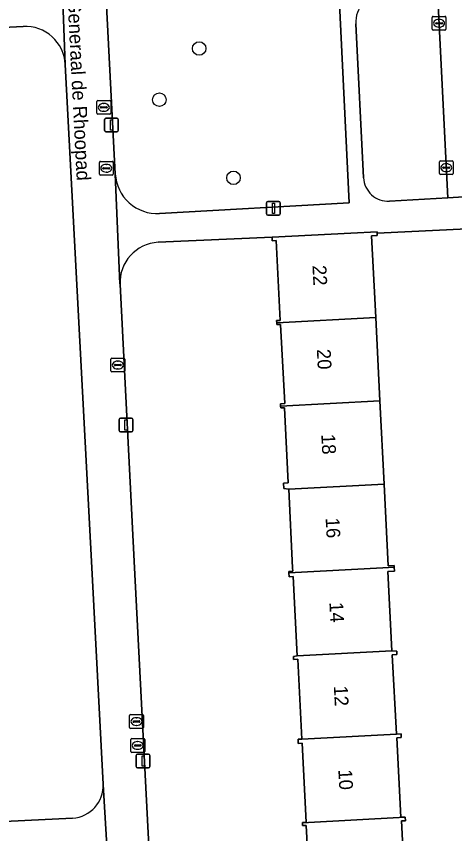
# Model space of a CAD drawing. Extents: x 161084 to 161928, y 385354 to 386522.
# Drawn here: x 161357.5 to 161389.2, y 385480.8 to 385539.9 of the extents above; entities that cross this region are included whole.
import ezdxf

# ---------------------------------------------------------------- set-up
doc = ezdxf.new("R2010")
doc.units = 0
for name, color, linetype in [('IMGEO_Boom', 7, 'Continuous'), ('IMGEO_Erf', 7, 'Continuous'), ('IMGEO_Groenvoorziening', 7, 'Continuous'), ('IMGEO_Kolk', 7, 'Continuous'), ('IMGEO_Lichtmast', 7, 'Continuous'), ('IMGEO_Muur', 7, 'Continuous'), ('IMGEO_Openbare_ruimte_label', 7, 'Continuous'), ('IMGEO_Pand', 7, 'Continuous'), ('IMGEO_Pand_nummerreeks', 7, 'Continuous'), ('IMGEO_Parkeervlak_open', 7, 'Continuous'), ('IMGEO_Rijbaan_lokaal_open', 7, 'Continuous'), ('IMGEO_Rioolput', 7, 'Continuous'), ('IMGEO_Voetpad_open', 7, 'Continuous')]:
    doc.layers.add(name, color=color, linetype=linetype)

msp = doc.modelspace()

# ---------------------------------------------------------------- linework, layer by layer
at = {"layer": 'IMGEO_Boom'}
for centre in [(161370.683, 385537.575), (161367.806, 385533.87), (161373.165, 385528.221)]:
    msp.add_circle(centre, 0.489, dxfattribs=at)
at = {"layer": 'IMGEO_Erf'}
for points in [[(161357.953, 385539.174), (161338.761, 385538.203)], [(161363.746, 385484.359), (161362.922, 385500), (161361.004, 385536.419)], [(161390.069, 385524.53), (161383.553, 385524.217), (161383.562, 385524.043), (161383.155, 385524.022), (161383.411, 385519.029), (161383.458, 385518.106), (161383.762, 385512.078), (161384.066, 385506.05), (161384.364, 385500.14), (161384.783, 385500.162), (161384.79, 385500.043), (161384.808, 385499.756), (161384.323, 385499.727), (161384.62, 385493.99), (161384.975, 385493.97), (161384.986, 385493.721), (161384.652, 385493.703), (161384.949, 385487.964), (161385.286, 385487.981), (161385.288, 385487.936), (161385.299, 385487.717), (161384.979, 385487.7), (161385.276, 385481.958), (161385.59, 385481.972), (161385.591, 385481.953), (161385.602, 385481.703), (161385.32, 385481.688), (161385.615, 385475.985)], [(161378.139, 385487.307), (161377.852, 385487.292), (161377.84, 385487.563), (161377.839, 385487.595), (161378.115, 385487.607), (161377.817, 385493.388), (161377.514, 385493.372), (161377.505, 385493.583), (161377.773, 385493.632), (161377.476, 385499.373), (161377.195, 385499.359), (161377.181, 385499.646), (161377.176, 385499.739), (161377.449, 385499.752), (161377.438, 385500), (161377.176, 385505.69), (161376.809, 385505.747), (161376.789, 385506.127), (161377.132, 385506.144), (161376.853, 385511.589), (161376.585, 385511.576), (161376.579, 385511.703), (161376.571, 385511.865), (161376.873, 385511.88), (161376.579, 385517.61), (161376.298, 385517.596), (161376.291, 385517.732), (161376.283, 385517.892), (161376.553, 385517.905), (161376.257, 385523.684), (161375.976, 385523.669), (161375.962, 385523.935), (161367.718, 385523.553)], [(161364.961, 385520.497), (161366.012, 385500), (161368.313, 385455.102)], [(161378.731, 385475.557), (161378.431, 385481.367), (161378.158, 385481.352), (161378.149, 385481.564), (161378.148, 385481.581), (161378.434, 385481.593), (161378.139, 385487.307)], [(161341.805, 385480.919), (161361.528, 385481.899)]]:
    msp.add_lwpolyline(points, dxfattribs=at)
for centre, radius, start, end in [((161358.1, 385536.27), 2.908, 2.93456, 92.90247), ((161367.877, 385520.638), 2.92, 93.12525, 182.76374), ((161361.402, 385484.243), 2.347, 273.08034, 2.84237)]:
    msp.add_arc(centre, radius, start, end, dxfattribs=at)
at = {"layer": 'IMGEO_Groenvoorziening'}
for points in [[(161362.888, 385561.798), (161364.617, 385528.51)], [(161367.825, 385525.64), (161381.537, 385526.414), (161380.802, 385541.342), (161376.531, 385541.129), (161376.412, 385543.507), (161376.143, 385548.938)]]:
    msp.add_lwpolyline(points, dxfattribs=at)
msp.add_arc((161367.654, 385528.677), 3.042, 183.14431, 273.22162, dxfattribs=at)
at = {"layer": 'IMGEO_Kolk'}
for p, q in [((161387.534, 385538.976), (161387.534, 385539.828)), ((161387.609, 385539.902), (161388.461, 385539.902)), ((161387.836, 385539.445), (161388.234, 385539.445)), ((161388.022, 385539.682), (161388.047, 385539.682)), ((161388.535, 385539.828), (161388.535, 385538.976)), ((161388.461, 385538.902), (161387.609, 385538.902)), ((161387.793, 385539.396), (161387.793, 385539.408)), ((161388.231, 385539.359), (161387.833, 385539.359)), ((161388.045, 385539.122), (161388.02, 385539.122)), ((161388.277, 385539.408), (161388.277, 385539.396)), ((161363.289, 385532.891), (161363.289, 385533.743)), ((161363.364, 385533.817), (161364.216, 385533.817)), ((161363.777, 385533.597), (161363.802, 385533.597)), ((161364.29, 385533.743), (161364.29, 385532.891)), ((161363.548, 385533.311), (161363.548, 385533.323)), ((161363.986, 385533.274), (161363.588, 385533.274)), ((161363.591, 385533.36), (161363.989, 385533.36)), ((161363.8, 385533.037), (161363.775, 385533.037)), ((161364.032, 385533.323), (161364.032, 385533.311)), ((161364.216, 385532.817), (161363.364, 385532.817)), ((161388.131, 385529.453), (161388.983, 385529.453)), ((161388.056, 385528.527), (161388.056, 385529.379)), ((161388.315, 385528.947), (161388.315, 385528.959)), ((161388.753, 385528.91), (161388.355, 385528.91)), ((161388.358, 385528.996), (161388.756, 385528.996)), ((161388.544, 385529.233), (161388.569, 385529.233)), ((161388.799, 385528.959), (161388.799, 385528.947)), ((161389.057, 385529.379), (161389.057, 385528.527)), ((161388.983, 385528.453), (161388.131, 385528.453)), ((161388.567, 385528.673), (161388.542, 385528.673)), ((161364.303, 385514.248), (161364.303, 385515.1)), ((161364.378, 385515.174), (161365.23, 385515.174)), ((161364.562, 385514.668), (161364.562, 385514.68)), ((161365, 385514.631), (161364.602, 385514.631)), ((161364.605, 385514.717), (161365.003, 385514.717)), ((161364.791, 385514.954), (161364.816, 385514.954)), ((161365.046, 385514.68), (161365.046, 385514.668)), ((161365.304, 385515.1), (161365.304, 385514.248)), ((161365.23, 385514.174), (161364.378, 385514.174)), ((161364.814, 385514.394), (161364.789, 385514.394)), ((161365.743, 385486.725), (161365.743, 385487.577)), ((161365.818, 385487.651), (161366.67, 385487.651)), ((161366.231, 385487.431), (161366.256, 385487.431)), ((161366.744, 385487.577), (161366.744, 385486.725)), ((161366.002, 385487.145), (161366.002, 385487.157)), ((161366.44, 385487.108), (161366.042, 385487.108)), ((161366.045, 385487.194), (161366.443, 385487.194)), ((161366.254, 385486.871), (161366.229, 385486.871)), ((161366.486, 385487.157), (161366.486, 385487.145)), ((161366.67, 385486.651), (161365.818, 385486.651))]:
    msp.add_line(p, q, dxfattribs=at)
for points in [[(161387.534, 385538.976), (161387.534, 385539.828)], [(161387.609, 385539.902), (161388.461, 385539.902)], [(161388.535, 385539.828), (161388.535, 385538.976)], [(161388.461, 385538.902), (161387.609, 385538.902)], [(161363.289, 385532.891), (161363.289, 385533.743)], [(161363.364, 385533.817), (161364.216, 385533.817)], [(161364.29, 385533.743), (161364.29, 385532.891)], [(161364.216, 385532.817), (161363.364, 385532.817)], [(161388.131, 385529.453), (161388.983, 385529.453)], [(161388.056, 385528.527), (161388.056, 385529.379)], [(161389.057, 385529.379), (161389.057, 385528.527)], [(161388.983, 385528.453), (161388.131, 385528.453)], [(161364.303, 385514.248), (161364.303, 385515.1)], [(161364.378, 385515.174), (161365.23, 385515.174)], [(161365.304, 385515.1), (161365.304, 385514.248)], [(161365.23, 385514.174), (161364.378, 385514.174)], [(161365.743, 385486.725), (161365.743, 385487.577)], [(161365.818, 385487.651), (161366.67, 385487.651)], [(161366.744, 385487.577), (161366.744, 385486.725)], [(161366.67, 385486.651), (161365.818, 385486.651)]]:
    msp.add_lwpolyline(points, dxfattribs=at)
for centre, radius, start, end in [((161387.611, 385539.826), 0.0765, 91.55205, 178.44795), ((161387.611, 385539.826), 0.0765, 91.55205, 178.44795), ((161387.833, 385539.405), 0.0403, 85.87752, 175.75265), ((161388.238, 385539.407), 0.0386, 1.73085, 96.63898), ((161388.459, 385539.826), 0.0765, 1.55205, 88.44795), ((161388.459, 385539.826), 0.0765, 1.55205, 88.44795), ((161387.611, 385538.978), 0.0765, 181.55205, 268.44795), ((161387.611, 385538.978), 0.0765, 181.55205, 268.44795), ((161387.83, 385539.395), 0.0366, 178.93798, 274.71019), ((161388.234, 385539.402), 0.043, 264.86636, 352.45326), ((161388.459, 385538.978), 0.0765, 271.55205, 358.44795), ((161388.459, 385538.978), 0.0765, 271.55205, 358.44795), ((161363.366, 385533.741), 0.0765, 91.55205, 178.44795), ((161363.366, 385533.741), 0.0765, 91.55205, 178.44795), ((161364.214, 385533.741), 0.0765, 1.55205, 88.44795), ((161364.214, 385533.741), 0.0765, 1.55205, 88.44795), ((161363.588, 385533.32), 0.0403, 85.87752, 175.75265), ((161363.585, 385533.31), 0.0366, 178.93798, 274.71019), ((161363.989, 385533.317), 0.043, 264.86636, 352.45326), ((161363.993, 385533.322), 0.0386, 1.73085, 96.63898), ((161363.366, 385532.893), 0.0765, 181.55205, 268.44795), ((161363.366, 385532.893), 0.0765, 181.55205, 268.44795), ((161364.214, 385532.893), 0.0765, 271.55205, 358.44795), ((161364.214, 385532.893), 0.0765, 271.55205, 358.44795), ((161388.133, 385529.377), 0.0765, 91.55205, 178.44795), ((161388.133, 385529.377), 0.0765, 91.55205, 178.44795), ((161388.981, 385529.377), 0.0765, 1.55205, 88.44795), ((161388.981, 385529.377), 0.0765, 1.55205, 88.44795), ((161388.355, 385528.956), 0.0403, 85.87752, 175.75265), ((161388.352, 385528.946), 0.0366, 178.93798, 274.71019), ((161388.756, 385528.953), 0.043, 264.86636, 352.45326), ((161388.76, 385528.958), 0.0386, 1.73085, 96.63898), ((161388.133, 385528.529), 0.0765, 181.55205, 268.44795), ((161388.133, 385528.529), 0.0765, 181.55205, 268.44795), ((161388.981, 385528.529), 0.0765, 271.55205, 358.44795), ((161388.981, 385528.529), 0.0765, 271.55205, 358.44795), ((161364.38, 385515.098), 0.0765, 91.55205, 178.44795), ((161364.38, 385515.098), 0.0765, 91.55205, 178.44795), ((161364.602, 385514.677), 0.0403, 85.87752, 175.75265), ((161364.599, 385514.667), 0.0366, 178.93798, 274.71019), ((161365.003, 385514.674), 0.043, 264.86636, 352.45326), ((161365.007, 385514.679), 0.0386, 1.73085, 96.63898), ((161365.228, 385515.098), 0.0765, 1.55205, 88.44795), ((161365.228, 385515.098), 0.0765, 1.55205, 88.44795), ((161364.38, 385514.25), 0.0765, 181.55205, 268.44795), ((161364.38, 385514.25), 0.0765, 181.55205, 268.44795), ((161365.228, 385514.25), 0.0765, 271.55205, 358.44795), ((161365.228, 385514.25), 0.0765, 271.55205, 358.44795), ((161365.82, 385487.575), 0.0765, 91.55205, 178.44795), ((161365.82, 385487.575), 0.0765, 91.55205, 178.44795), ((161366.668, 385487.575), 0.0765, 1.55205, 88.44795), ((161366.668, 385487.575), 0.0765, 1.55205, 88.44795), ((161366.042, 385487.154), 0.0403, 85.87752, 175.75265), ((161366.039, 385487.144), 0.0366, 178.93798, 274.71019), ((161366.443, 385487.151), 0.043, 264.86636, 352.45326), ((161366.447, 385487.156), 0.0386, 1.73085, 96.63898), ((161365.82, 385486.727), 0.0765, 181.55205, 268.44795), ((161365.82, 385486.727), 0.0765, 181.55205, 268.44795), ((161366.668, 385486.727), 0.0765, 271.55205, 358.44795), ((161366.668, 385486.727), 0.0765, 271.55205, 358.44795)]:
    msp.add_arc(centre, radius, start, end, dxfattribs=at)
for centre, major_axis, ratio, start_param, end_param in [((161388.021, 385539.402), (-0.387, 0.002), 0.722429, 4.712389, 7.853982), ((161388.046, 385539.402), (-0.39, 0.002), 0.717154, 1.570796, 4.712389), ((161363.776, 385533.317), (-0.387, 0.002), 0.722429, 4.712389, 7.853982), ((161363.801, 385533.317), (-0.39, 0.002), 0.717154, 1.570796, 4.712389), ((161388.543, 385528.953), (-0.387, 0.002), 0.722429, 4.712389, 7.853982), ((161388.568, 385528.953), (-0.39, 0.002), 0.717154, 1.570796, 4.712389), ((161364.79, 385514.674), (-0.387, 0.002), 0.722429, 4.712389, 7.853982), ((161364.815, 385514.674), (-0.39, 0.002), 0.717154, 1.570796, 4.712389), ((161366.23, 385487.151), (-0.387, 0.002), 0.722429, 4.712389, 7.853982), ((161366.255, 385487.151), (-0.39, 0.002), 0.717154, 1.570796, 4.712389)]:
    msp.add_ellipse(centre, major_axis=major_axis, ratio=ratio, start_param=start_param, end_param=end_param, dxfattribs=at)
at = {"layer": 'IMGEO_Lichtmast'}
for p, q in [((161363.846, 385531.636), (161363.846, 385532.436)), ((161363.846, 385532.436), (161363.846, 385531.636)), ((161363.946, 385532.536), (161364.736, 385532.536)), ((161364.736, 385532.536), (161363.946, 385532.536)), ((161364.836, 385532.436), (161364.836, 385531.636)), ((161364.836, 385531.636), (161364.836, 385532.436)), ((161364.736, 385531.536), (161363.946, 385531.536)), ((161363.946, 385531.536), (161364.736, 385531.536)), ((161375.658, 385526.506), (161376.448, 385526.506)), ((161376.448, 385526.506), (161375.658, 385526.506)), ((161375.558, 385525.606), (161375.558, 385526.406)), ((161375.558, 385526.406), (161375.558, 385525.606)), ((161376.548, 385526.406), (161376.548, 385525.606)), ((161376.548, 385525.606), (161376.548, 385526.406)), ((161376.448, 385525.506), (161375.658, 385525.506)), ((161375.658, 385525.506), (161376.448, 385525.506)), ((161364.898, 385509.932), (161364.898, 385510.732)), ((161364.898, 385510.732), (161364.898, 385509.932)), ((161364.998, 385510.832), (161365.788, 385510.832)), ((161365.788, 385510.832), (161364.998, 385510.832)), ((161365.888, 385510.732), (161365.888, 385509.932)), ((161365.888, 385509.932), (161365.888, 385510.732)), ((161365.788, 385509.832), (161364.998, 385509.832)), ((161364.998, 385509.832), (161365.788, 385509.832)), ((161366.134, 385485.628), (161366.134, 385486.428)), ((161366.134, 385486.428), (161366.134, 385485.628)), ((161366.234, 385486.528), (161367.024, 385486.528)), ((161367.024, 385486.528), (161366.234, 385486.528)), ((161367.124, 385486.428), (161367.124, 385485.628)), ((161367.124, 385485.628), (161367.124, 385486.428)), ((161367.024, 385485.528), (161366.234, 385485.528)), ((161366.234, 385485.528), (161367.024, 385485.528))]:
    msp.add_line(p, q, dxfattribs=at)
for points in [[(161364.266, 385532.411), (161364.416, 385532.411), (161364.416, 385531.661), (161364.266, 385531.661), (161364.266, 385532.411)], [(161375.978, 385526.381), (161376.128, 385526.381), (161376.128, 385525.631), (161375.978, 385525.631), (161375.978, 385526.381)], [(161365.318, 385510.707), (161365.468, 385510.707), (161365.468, 385509.957), (161365.318, 385509.957), (161365.318, 385510.707)], [(161366.554, 385486.403), (161366.704, 385486.403), (161366.704, 385485.653), (161366.554, 385485.653), (161366.554, 385486.403)]]:
    msp.add_lwpolyline(points, dxfattribs=at)
for centre, start, end in [((161363.946, 385532.436), 90, 180), ((161363.946, 385532.436), 90, 180), ((161364.736, 385532.436), 0, 90), ((161364.736, 385532.436), 360, 90), ((161363.946, 385531.636), 180, 270), ((161363.946, 385531.636), 180, 270), ((161364.736, 385531.636), 270, 0), ((161364.736, 385531.636), 270, 0), ((161375.658, 385526.406), 90, 180), ((161375.658, 385526.406), 90, 180), ((161376.448, 385526.406), 0, 90), ((161376.448, 385526.406), 360, 90), ((161375.658, 385525.606), 180, 270), ((161375.658, 385525.606), 180, 270), ((161376.448, 385525.606), 270, 0), ((161376.448, 385525.606), 270, 0), ((161364.998, 385510.732), 90, 180), ((161364.998, 385510.732), 90, 180), ((161365.788, 385510.732), 0, 90), ((161365.788, 385510.732), 360, 90), ((161364.998, 385509.932), 180, 270), ((161364.998, 385509.932), 180, 270), ((161365.788, 385509.932), 270, 0), ((161365.788, 385509.932), 270, 0), ((161366.234, 385486.428), 90, 180), ((161366.234, 385486.428), 90, 180), ((161367.024, 385486.428), 0, 90), ((161367.024, 385486.428), 360, 90), ((161366.234, 385485.628), 180, 270), ((161366.234, 385485.628), 180, 270), ((161367.024, 385485.628), 270, 0), ((161367.024, 385485.628), 270, 0)]:
    msp.add_arc(centre, 0.1, start, end, dxfattribs=at)
at = {"layer": 'IMGEO_Muur'}
msp.add_lwpolyline([(161383.553, 385524.217), (161390.069, 385524.53)], dxfattribs=at)
at = {"layer": 'IMGEO_Pand'}
for points in [[(161375.962, 385523.935), (161375.976, 385523.669), (161376.257, 385523.684), (161376.553, 385517.905), (161376.283, 385517.892), (161376.291, 385517.732), (161383.458, 385518.106), (161383.411, 385519.029), (161383.155, 385524.022), (161383.562, 385524.043), (161383.553, 385524.217), (161383.548, 385524.323), (161381.651, 385524.226)], [(161376.291, 385517.732), (161376.298, 385517.596), (161376.579, 385517.61), (161376.873, 385511.88), (161376.571, 385511.865), (161376.579, 385511.703), (161383.762, 385512.078), (161383.458, 385518.106)], [(161384.066, 385506.05), (161383.762, 385512.078), (161376.579, 385511.703), (161376.585, 385511.576), (161376.853, 385511.589), (161377.132, 385506.144), (161376.789, 385506.127), (161376.809, 385505.747), (161377.176, 385505.69)], [(161384.066, 385506.05), (161377.176, 385505.69), (161377.438, 385500), (161377.449, 385499.752), (161377.176, 385499.739), (161377.181, 385499.646), (161383.961, 385500), (161384.79, 385500.043), (161384.783, 385500.162), (161384.364, 385500.14)], [(161383.961, 385500), (161377.181, 385499.646), (161377.195, 385499.359), (161377.476, 385499.373), (161377.773, 385493.632), (161384.62, 385493.99), (161384.323, 385499.727), (161384.808, 385499.756), (161384.79, 385500.043)], [(161384.949, 385487.964), (161384.652, 385493.703), (161384.986, 385493.721), (161384.975, 385493.97), (161384.62, 385493.99), (161377.773, 385493.632), (161377.505, 385493.583), (161377.514, 385493.372), (161377.817, 385493.388), (161378.115, 385487.607)], [(161384.979, 385487.7), (161385.299, 385487.717), (161385.288, 385487.936), (161385.286, 385487.981), (161384.949, 385487.964), (161378.115, 385487.607), (161377.839, 385487.595), (161377.84, 385487.563), (161377.852, 385487.292), (161378.139, 385487.307), (161378.434, 385481.593), (161378.148, 385481.581), (161378.149, 385481.564), (161385.591, 385481.953), (161385.59, 385481.972), (161385.276, 385481.958)], [(161385.32, 385481.688), (161385.602, 385481.703), (161385.591, 385481.953), (161378.149, 385481.564), (161378.158, 385481.352), (161378.431, 385481.367), (161378.731, 385475.557), (161378.493, 385475.543), (161378.493, 385475.538), (161385.924, 385475.926), (161385.92, 385476.002), (161385.615, 385475.985)]]:
    msp.add_lwpolyline(points, close=True, dxfattribs=at)
at = {"layer": 'IMGEO_Parkeervlak_open'}
for points in [[(161384.439, 385526.54), (161388.666, 385526.781), (161387.919, 385541.732), (161383.986, 385541.548)], [(161382.007, 385539.366), (161382.572, 385528.215)]]:
    msp.add_lwpolyline(points, dxfattribs=at)
for centre, radius, start, end in [((161384.083, 385539.472), 2.078, 92.66407, 182.922), ((161384.337, 385528.305), 1.768, 182.91345, 273.29211)]:
    msp.add_arc(centre, radius, start, end, dxfattribs=at)
at = {"layer": 'IMGEO_Rijbaan_lokaal_open'}
for points in [[(161387.919, 385541.732), (161388.666, 385526.781)], [(161388.666, 385526.781), (161392.115, 385526.978)]]:
    msp.add_lwpolyline(points, dxfattribs=at)
at = {"layer": 'IMGEO_Rioolput'}
for p, q in [((161363.542, 385529.411), (161364.394, 385529.411)), ((161363.467, 385528.485), (161363.467, 385529.337)), ((161363.726, 385528.905), (161363.726, 385528.917)), ((161364.164, 385528.868), (161363.766, 385528.868)), ((161363.769, 385528.954), (161364.167, 385528.954)), ((161363.955, 385529.191), (161363.98, 385529.191)), ((161364.21, 385528.917), (161364.21, 385528.905)), ((161364.468, 385529.337), (161364.468, 385528.485)), ((161364.394, 385528.411), (161363.542, 385528.411)), ((161363.978, 385528.631), (161363.953, 385528.631)), ((161365.653, 385488.456), (161365.653, 385489.308)), ((161365.728, 385489.382), (161366.58, 385489.382)), ((161366.654, 385489.308), (161366.654, 385488.456)), ((161365.912, 385488.876), (161365.912, 385488.888)), ((161366.35, 385488.839), (161365.952, 385488.839)), ((161365.955, 385488.925), (161366.353, 385488.925)), ((161366.164, 385488.602), (161366.139, 385488.602)), ((161366.141, 385489.162), (161366.166, 385489.162)), ((161366.396, 385488.888), (161366.396, 385488.876)), ((161366.58, 385488.382), (161365.728, 385488.382))]:
    msp.add_line(p, q, dxfattribs=at)
for points in [[(161363.542, 385529.411), (161364.394, 385529.411)], [(161363.467, 385528.485), (161363.467, 385529.337)], [(161364.468, 385529.337), (161364.468, 385528.485)], [(161364.394, 385528.411), (161363.542, 385528.411)], [(161365.653, 385488.456), (161365.653, 385489.308)], [(161365.728, 385489.382), (161366.58, 385489.382)], [(161366.654, 385489.308), (161366.654, 385488.456)], [(161366.58, 385488.382), (161365.728, 385488.382)]]:
    msp.add_lwpolyline(points, dxfattribs=at)
for centre, radius, start, end in [((161363.544, 385529.335), 0.0765, 91.55205, 178.44795), ((161363.544, 385529.335), 0.0765, 91.55205, 178.44795), ((161364.392, 385529.335), 0.0765, 1.55205, 88.44795), ((161364.392, 385529.335), 0.0765, 1.55205, 88.44795), ((161363.766, 385528.914), 0.0403, 85.87752, 175.75265), ((161363.763, 385528.904), 0.0366, 178.93798, 274.71019), ((161364.167, 385528.911), 0.043, 264.86636, 352.45326), ((161364.171, 385528.916), 0.0386, 1.73085, 96.63898), ((161363.544, 385528.487), 0.0765, 181.55205, 268.44795), ((161363.544, 385528.487), 0.0765, 181.55205, 268.44795), ((161364.392, 385528.487), 0.0765, 271.55205, 358.44795), ((161364.392, 385528.487), 0.0765, 271.55205, 358.44795), ((161365.73, 385489.306), 0.0765, 91.55205, 178.44795), ((161365.73, 385489.306), 0.0765, 91.55205, 178.44795), ((161366.578, 385489.306), 0.0765, 1.55205, 88.44795), ((161366.578, 385489.306), 0.0765, 1.55205, 88.44795), ((161365.952, 385488.885), 0.0403, 85.87752, 175.75265), ((161365.949, 385488.875), 0.0366, 178.93798, 274.71019), ((161366.353, 385488.882), 0.043, 264.86636, 352.45326), ((161366.357, 385488.887), 0.0386, 1.73085, 96.63898), ((161365.73, 385488.458), 0.0765, 181.55205, 268.44795), ((161365.73, 385488.458), 0.0765, 181.55205, 268.44795), ((161366.578, 385488.458), 0.0765, 271.55205, 358.44795), ((161366.578, 385488.458), 0.0765, 271.55205, 358.44795)]:
    msp.add_arc(centre, radius, start, end, dxfattribs=at)
for centre, major_axis, ratio, start_param, end_param in [((161363.954, 385528.911), (-0.387, 0.002), 0.722429, 4.712389, 7.853982), ((161363.979, 385528.911), (-0.39, 0.002), 0.717154, 1.570796, 4.712389), ((161366.14, 385488.882), (-0.387, 0.002), 0.722429, 4.712389, 7.853982), ((161366.165, 385488.882), (-0.39, 0.002), 0.717154, 1.570796, 4.712389)]:
    msp.add_ellipse(centre, major_axis=major_axis, ratio=ratio, start_param=start_param, end_param=end_param, dxfattribs=at)
at = {"layer": 'IMGEO_Voetpad_open'}
for points in [[(161364.961, 385520.497), (161364.955, 385520.547), (161364.615, 385528.479), (161364.617, 385528.51), (161362.888, 385561.798)], [(161359.622, 385561.202), (161360.681, 385544.392), (161360.7, 385544.287), (161361.004, 385536.419), (161362.922, 385500), (161363.746, 385484.359), (161363.753, 385484.323), (161364.139, 385477.899), (161364.135, 385477.846), (161365.148, 385456.333)], [(161361.004, 385536.419), (161360.7, 385544.287), (161360.681, 385544.392)], [(161383.986, 385541.548), (161387.919, 385541.732), (161396.75, 385542.155), (161396.693, 385543.204), (161393.049, 385543.074), (161388.856, 385542.848), (161384.664, 385542.622), (161380.746, 385542.467), (161380.802, 385541.342), (161381.537, 385526.414), (161367.825, 385525.64)], [(161338.761, 385538.203), (161357.953, 385539.174)], [(161382.572, 385528.215), (161382.007, 385539.366)], [(161364.617, 385528.51), (161364.615, 385528.479), (161364.955, 385520.547), (161364.961, 385520.497)], [(161392.115, 385526.978), (161388.666, 385526.781), (161384.439, 385526.54)], [(161367.718, 385523.553), (161375.962, 385523.935), (161381.651, 385524.226), (161383.548, 385524.323), (161383.553, 385524.217), (161390.069, 385524.53)], [(161368.313, 385455.102), (161366.012, 385500), (161364.961, 385520.497)], [(161364.135, 385477.846), (161364.139, 385477.899), (161363.753, 385484.323), (161363.746, 385484.359)], [(161361.528, 385481.899), (161341.805, 385480.919)]]:
    msp.add_lwpolyline(points, dxfattribs=at)
for centre, radius, start, end in [((161384.083, 385539.472), 2.078, 92.66407, 182.922), ((161358.1, 385536.27), 2.908, 2.93456, 92.90247), ((161367.654, 385528.677), 3.042, 183.14431, 273.22162), ((161384.337, 385528.305), 1.768, 182.91345, 273.29211), ((161367.877, 385520.638), 2.92, 93.12525, 182.76374), ((161361.402, 385484.243), 2.347, 273.08034, 2.84237)]:
    msp.add_arc(centre, radius, start, end, dxfattribs=at)

# ---------------------------------------------------------------- texts
at = {"layer": 'IMGEO_Openbare_ruimte_label'}
msp.add_text('Generaal de Rhoopad', height=1, rotation=272.92247, dxfattribs=at).set_placement((161361.163, 385541.131))
at = {"layer": 'IMGEO_Pand_nummerreeks'}
for s, rotation, p in [('22', 272.98674, (161378.876, 385521.879)), ('20', 272.98674, (161379.192, 385515.813)), ('18', 272.98674, (161379.513, 385509.664)), ('16', 272.9849, (161379.828, 385503.608)), ('14', 273.05361, (161380.099, 385497.503)), ('12', 273.05361, (161380.422, 385491.454)), ('10', 273.05365, (161380.745, 385485.396))]:
    msp.add_text(s, height=1, rotation=rotation, dxfattribs=at).set_placement(p)

doc.saveas('drawing.dxf')
